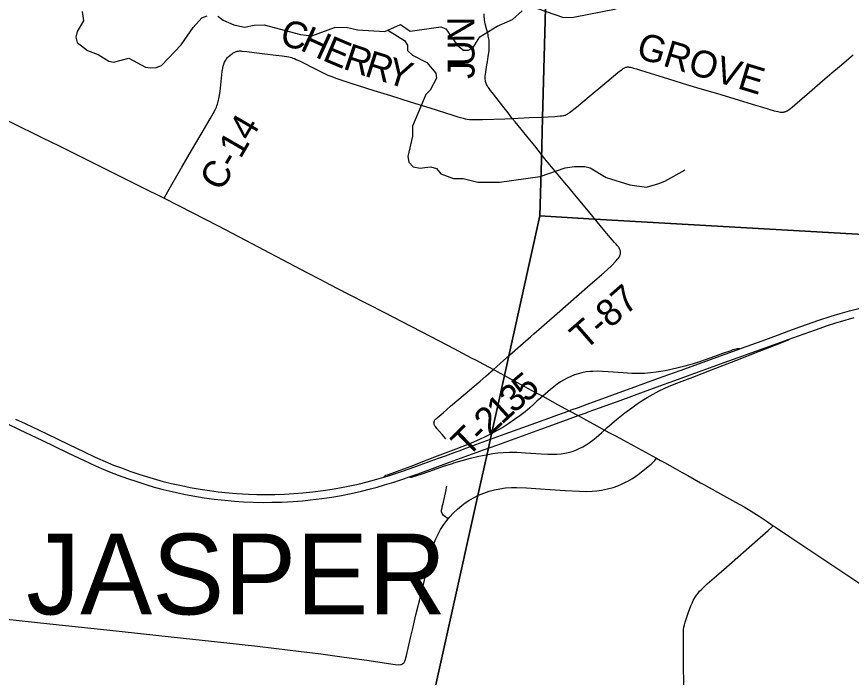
# Model space of a CAD drawing. Extents: x 1410790 to 1770854, y 448063 to 770588.
# Drawn here: x 1605217 to 1614520, y 607525 to 614895 of the extents above; entities that cross this region are included whole.
import ezdxf

# ---------------------------------------------------------------- set-up
doc = ezdxf.new("R2010")
doc.units = 0
for name, color, linetype in [('GM_X_County_Road', 7, 'Continuous'), ('GM_X_County_Road_Text', 7, 'Continuous'), ('GM_X_Interchange_Ramps', 7, 'Continuous'), ('GM_X_Minor_River', 7, 'Continuous'), ('GM_X_Township', 7, 'Continuous'), ('GM_X_Township_Road', 7, 'Continuous'), ('GM_X_Township_Road_Text', 7, 'Continuous'), ('GM_X_Township_Text', 7, 'Continuous'), ('GM_X_US_Route', 7, 'Continuous')]:
    doc.layers.add(name, color=color, linetype=linetype)

msp = doc.modelspace()

# ---------------------------------------------------------------- linework, layer by layer
at = {"layer": 'GM_X_County_Road'}
for points in [[(1610740, 613760.4), (1610722.1, 613786.4), (1610707.3, 613807.3), (1610681.7, 613839.4), (1610636.2, 613896.6), (1610556.7, 613996.8), (1610516, 614048.2), (1610497.5, 614071.2), (1610489.7, 614081.7), (1610474.3, 614103.4), (1610466, 614116.5), (1610460, 614127.3), (1610454.8, 614138.1), (1610450.8, 614148.1), (1610446.5, 614160.3), (1610443.5, 614172), (1610441.7, 614183.7), (1610440, 614196.7), (1610439.1, 614210.2), (1610439.1, 614223.6), (1610439.6, 614236.2), (1610440.9, 614248.8), (1610445.1, 614280.6), (1610457.8, 614358.3), (1610463.2, 614390.7), (1610473.6, 614452.1), (1610479.5, 614493.2), (1610482.1, 614517.9), (1610483.7, 614536.7), (1610484.7, 614554.8), (1610484.7, 614572.8), (1610484.2, 614593.9), (1610483.4, 614612.1), (1610481.7, 614631.6), (1610479.6, 614648), (1610477.3, 614664.6), (1610474.2, 614680.4), (1610470.8, 614697.6), (1610467.2, 614712.4), (1610454.6, 614760), (1610440.2, 614817.3), (1610435.7, 614839.1), (1610432.1, 614859.1), (1610430, 614876.4), (1610428.9, 614892), (1610428.9, 614925.9)], [(1606860.7, 612868.7), (1606902.9, 612944.3), (1606947.4, 613024.6), (1607057.4, 613214.9), (1607166.7, 613401.9), (1607226.1, 613503.9), (1607274.3, 613585.8), (1607375.1, 613757.4), (1607408.1, 613815.4), (1607429.1, 613856.3), (1607435.4, 613869.8), (1607442.4, 613886.3), (1607448, 613901), (1607454.8, 613920.2), (1607459.7, 613935.7), (1607464.1, 613951.6), (1607467.5, 613965.7), (1607470.5, 613980), (1607473.8, 613996.5), (1607484, 614061.3), (1607496.8, 614171.9), (1607509, 614283.8), (1607511.4, 614300.8), (1607513.7, 614317.2), (1607516.3, 614331.2), (1607519.2, 614342), (1607522.6, 614354.2), (1607527, 614366.3), (1607530.2, 614375.6), (1607534.8, 614386.7), (1607540, 614398.8), (1607546.5, 614411), (1607552.6, 614420.6), (1607559.1, 614429.3), (1607566.9, 614438.3), (1607574.7, 614447), (1607592.5, 614463.5), (1607611.2, 614478.7), (1607620.7, 614485.2), (1607630.3, 614491.3), (1607639.4, 614496.1), (1607648.8, 614500.3), (1607655.9, 614503.5), (1607665.8, 614506.9), (1607675.9, 614509.5), (1607689.3, 614512.1), (1607702.1, 614513.4), (1607713.6, 614513), (1607725.6, 614512.4), (1607781.2, 614507.2), (1607864.9, 614496.9), (1607982.9, 614482.2), (1608103.8, 614467.4), (1608174.8, 614458.4), (1608203.6, 614454), (1608229.4, 614449.6), (1608249.2, 614446.1), (1608265.3, 614442.7), (1608280, 614438.8), (1608296.7, 614433.6), (1608313.9, 614427.1), (1608333.3, 614419), (1608374.9, 614399.5), (1608407.1, 614383.4), (1608529.4, 614319.7), (1608587.8, 614289.9), (1608641, 614264.3), (1608685.9, 614244.2), (1608719.3, 614230.5), (1608746.7, 614220.4), (1608774.7, 614210.1), (1608842.8, 614186.4), (1608942.8, 614154.3), (1609024.1, 614128.5), (1609199.2, 614073.2), (1609383.1, 614016.5), (1609602.7, 613947), (1609821.5, 613876.7), (1610077.9, 613795.3), (1610134.3, 613777.9), (1610193.6, 613761.7), (1610217.1, 613756.1), (1610238.3, 613752.2), (1610263.5, 613749.1), (1610290.8, 613747.4), (1610319.5, 613746.5), (1610356.4, 613746.5), (1610408, 613747.8), (1610658.1, 613756.5), (1610740, 613760.4)], [(1610928.9, 613768.9), (1611065.2, 613776), (1611215.8, 613782.5), (1611243.8, 613784.3), (1611275, 613787.3), (1611297.6, 613790.3), (1611316.2, 613793.8), (1611325.3, 613796), (1611332.7, 613798.1), (1611338.7, 613800.3), (1611345.3, 613803.4), (1611357.5, 613810.3), (1611370.1, 613818.1), (1611380, 613825.5), (1611458.1, 613887.5), (1611596.6, 614003.1), (1611796.1, 614168.6), (1611918.6, 614272.7), (1611957.2, 614303.2), (1611968.5, 614311.4), (1611978.8, 614318.2), (1611986.3, 614322.7), (1611993.1, 614326.1), (1611999.7, 614328.8), (1612005.4, 614330.7), (1612011.1, 614332.2), (1612018.2, 614333.4), (1612024.5, 614334), (1612031.3, 614334), (1612038.8, 614333.5), (1612047.6, 614332.5), (1612059.6, 614330.3), (1612073.1, 614327.2), (1612093.3, 614321.8), (1612127, 614311.9), (1612183.2, 614294), (1612327.3, 614248.9), (1612481.1, 614202.3), (1612694.3, 614136.7), (1612857.8, 614087.9), (1613027.4, 614036.8), (1613451.7, 613909.8), (1613530.2, 613885.7), (1613662.1, 613845.8), (1613700.4, 613836.3), (1613726, 613831.4), (1613734.5, 613830.3), (1613744.6, 613829.6), (1613752.8, 613829.6), (1613759.5, 613830.1), (1613765.3, 613830.7), (1613772.5, 613832.2), (1613779.4, 613834), (1613786.2, 613836.1), (1613793.2, 613838.7), (1613799.6, 613841.8), (1613806.6, 613845.7), (1613817.5, 613852.3), (1613829.4, 613860.6), (1613844.2, 613871.3), (1613861.8, 613885.9), (1613891.7, 613911.8), (1614054.8, 614054.3), (1614199, 614178.5), (1614303.7, 614268.1), (1614388.1, 614341), (1614540.5, 614470.7)], [(1604077.2, 614248), (1604140.6, 614216.5), (1604384.9, 614096.2), (1604546.7, 614016.4), (1604861.5, 613861), (1605144.2, 613722.3), (1605503.1, 613545.2), (1605689, 613454.8), (1605809.5, 613395.4), (1606217.1, 613190.9), (1606604.4, 612998.7), (1606860.7, 612868.7)], [(1610740, 613760.4), (1610874.6, 613766), (1610928.9, 613768.9)], [(1606860.7, 612868.7), (1607020.2, 612787.8), (1607464.2, 612560.6), (1607766.4, 612402.3), (1608451.5, 612041.5), (1608596.7, 611965.2), (1608707.5, 611907.9), (1608899.7, 611808.3), (1609135.7, 611686.1), (1609308, 611597.9), (1609926, 611279.1), (1610088.2, 611192.8), (1610283.7, 611089.9)], [(1610283.7, 611089.9), (1610337.9, 611061.4), (1610372.3, 611043.1)], [(1610372.3, 611043.1), (1610530.2, 610959)], [(1610530.2, 610959), (1610613.1, 610913.6), (1610794.9, 610814.7), (1611000.6, 610702.7), (1611080.1, 610660.8)], [(1611080.1, 610660.8), (1611245.4, 610569.4), (1611373.8, 610499.4), (1611474.9, 610444.3), (1611570.1, 610392.3), (1611682.1, 610331.1), (1611769.1, 610284)], [(1611769.1, 610284), (1611831, 610250.4), (1611898.6, 610213.5), (1612020.4, 610148.1), (1612349.5, 609969.7)], [(1612349.5, 609969.7), (1612392.4, 609945.2), (1612437.7, 609920.4), (1612557, 609853.6), (1612636.8, 609808.4), (1612696.8, 609774.9), (1612837.8, 609696.4)], [(1612837.8, 609696.4), (1612877.4, 609674.4), (1613029.3, 609590), (1613230.5, 609479.5), (1613324.6, 609425.8), (1613403.1, 609378), (1613491.7, 609321.5), (1613571.3, 609269.4), (1613650.8, 609215.6)], [(1612652.4, 607429.2), (1612649.4, 607681.8), (1612648, 607954.1), (1612650, 608025.9), (1612650.9, 608058.8), (1612654.4, 608084), (1612659.6, 608110), (1612668.6, 608141.3), (1612686.1, 608197.4), (1612704.8, 608249.9), (1612733.3, 608323.2), (1612744.6, 608351.3), (1612758.6, 608380.8), (1612768.1, 608399.9), (1612779.4, 608419.9), (1612794.5, 608441.4), (1612812.4, 608465), (1612828.8, 608484.6), (1612854.9, 608509.3), (1612913.2, 608566.4), (1613016.5, 608656.7), (1613128, 608754.3), (1613475.3, 609060), (1613593.3, 609164.4), (1613641.4, 609207.2), (1613650.8, 609215.6)], [(1613650.8, 609215.6), (1613674.5, 609199.6), (1613835.6, 609092.4), (1613901.2, 609048.8), (1614058.9, 608942.6), (1614146.8, 608885.2), (1614214.8, 608839.6), (1614315.2, 608772.6), (1614502.8, 608646.6), (1614804.3, 608446.5), (1614920.6, 608369.4), (1614952.6, 608346.9), (1614988.1, 608323.5), (1615018.3, 608303.9), (1615090, 608258.3), (1615132.2, 608233.2), (1615206.3, 608191.4), (1615301.2, 608139.4), (1615477.1, 608044.2), (1615555.6, 608001.8)]]:
    msp.add_lwpolyline(points, dxfattribs=at)
at = {"layer": 'GM_X_Interchange_Ramps'}
for points in [[(1611769.1, 610284), (1611800, 610310.8), (1611822, 610329.9), (1611848.3, 610352.7), (1611901.5, 610399.4), (1611940.3, 610431.8), (1611997.3, 610476.1), (1612073.9, 610532.6), (1612133, 610574.1), (1612190.5, 610612.1), (1612246.4, 610646.5), (1612312, 610684), (1612378.9, 610719.2), (1612435, 610746.4), (1612491.8, 610772.1), (1612573.8, 610805.8), (1612754.7, 610875.1), (1612960.2, 610953.7), (1613232.5, 611059.9), (1613497.3, 611163.1), (1613612.5, 611208.2), (1613745.4, 611260.2), (1613801.5, 611281.6), (1613810.1, 611286.1), (1613827.1, 611298.5)], [(1613277.9, 611190.1), (1613252.4, 611187.8), (1613238.2, 611186.5), (1613220.1, 611182.6), (1613200.8, 611176.9), (1613176, 611168.2), (1613085.7, 611138), (1612995.8, 611105.3), (1612891.6, 611066.9), (1612829.5, 611045.4), (1612748.1, 611020.2), (1612665.9, 610997.2), (1612576.8, 610974.8), (1612492.3, 610954.5), (1612444, 610944.2), (1612396.9, 610935.8), (1612344.1, 610927.4), (1612280.3, 610920.3), (1612214.5, 610915.1), (1612161.7, 610913.2), (1612073.3, 610915.6), (1611978.3, 610921.4), (1611811.4, 610934), (1611745.9, 610937.7), (1611693.4, 610939.3), (1611640.9, 610938.5), (1611608.1, 610936.3), (1611565.8, 610931.5), (1611517.5, 610921.9), (1611476.3, 610911), (1611435.8, 610897.7), (1611393, 610880.9), (1611351.2, 610861.7), (1611313.5, 610841.8), (1611277, 610819.8), (1611241.6, 610795.9), (1611202.6, 610766), (1611167.5, 610736.2), (1611080.1, 610660.8)], [(1611080.1, 610660.8), (1611058.3, 610641.8), (1611016.4, 610605.4), (1610981.3, 610571.1), (1610937.3, 610531.8), (1610884.2, 610488), (1610824.4, 610442.1), (1610766.1, 610399.7), (1610701, 610355.5), (1610634.5, 610313.4), (1610572.3, 610277), (1610505.9, 610241.2), (1610438.4, 610207.5), (1610375.9, 610178.6), (1610282.5, 610138.6), (1610178.8, 610097.5), (1610112.2, 610071.8), (1609872.9, 609979.5), (1609790.3, 609947.6), (1609609.4, 609877.7), (1609489.5, 609832.6), (1609399.9, 609800.4), (1609345.8, 609781.7), (1609330.9, 609775.2), (1609319.3, 609769.4), (1609312.9, 609764.3), (1609308.3, 609757.2)], [(1609591.2, 609760.5), (1609607.5, 609758.6), (1609618.5, 609759.3), (1609630, 609761.5), (1609724, 609791.2), (1609823.4, 609825.2), (1609975, 609878.9), (1610074.1, 609912.1), (1610090.2, 609917.4), (1610181.3, 609944.9), (1610276.5, 609970.3), (1610369.2, 609992), (1610449.7, 610008.2), (1610524.2, 610020.5), (1610579.5, 610027.6), (1610638.3, 610033), (1610710.5, 610036.4), (1610792.5, 610035.9), (1610887.5, 610030.3), (1611064.3, 610016.4), (1611136.5, 610013), (1611189, 610012.6), (1611238.1, 610014.6), (1611287.2, 610019.2), (1611326.1, 610025.3), (1611364.6, 610033.5), (1611408.9, 610045.8), (1611448.9, 610060.4), (1611485.2, 610075.9), (1611526.3, 610096.4), (1611563.3, 610117.6), (1611599.1, 610140.8), (1611638.6, 610170.2), (1611676.3, 610201.9), (1611735.3, 610254.1), (1611769.1, 610284)]]:
    msp.add_lwpolyline(points, dxfattribs=at)
at = {"layer": 'GM_X_Minor_River'}
for points in [[(1611022, 614985.6), (1611312.8, 614886.9), (1611425, 614891.2), (1611900.9, 614982.3)], [(1605947.9, 614952.7), (1605960.4, 614848.2), (1605892.5, 614730.9), (1605877.5, 614666.9), (1605892.6, 614608.6), (1606007.4, 614518.6), (1606124.8, 614472.7), (1606243.8, 614398.6), (1606297.7, 614387.8), (1606468.5, 614431.3)], [(1606468.5, 614431.3), (1606651.2, 614332.3), (1606703.1, 614323.4), (1606773.3, 614328.4), (1606829.7, 614351.6), (1607051.5, 614580.8), (1607184.6, 614773.3), (1607282.3, 614882.1), (1607338.7, 614903.3)], [(1607460.8, 614901.5), (1607520.2, 614856.4), (1607635.5, 614804.6), (1607755.2, 614776.7), (1607863.7, 614801.1), (1607973.9, 614805.4), (1608380.7, 614696.9), (1608506.6, 614681), (1608760.3, 614775.4), (1608888.5, 614779.4), (1609016.2, 614747.4), (1609322.2, 614728.7), (1609493.6, 614808.3), (1609604.6, 614732.4), (1609945.7, 614783.4), (1609999.4, 614758.5), (1610130.7, 614572), (1610196, 614522.9), (1610252, 614520), (1610304.6, 614553.3), (1610380.5, 614670.5), (1610572.5, 614787.9), (1610741.8, 614865.5), (1610851.4, 614960.1)], [(1609355.1, 614744), (1609538.9, 614629.1), (1609572.2, 614578.5), (1609573.2, 614516.3), (1609630.5, 614465.3), (1609789.4, 614384.7), (1609887.7, 614264.8), (1609894.9, 614210.6), (1609826.7, 614075.2), (1609775.9, 614025.9), (1609628.4, 613675.2), (1609628.7, 613560.9), (1609577.2, 613337.1), (1609588.2, 613272.8), (1609635.4, 613219.9), (1609713.3, 613206.7), (1609767.5, 613211.9), (1609833.6, 613218.9), (1609895.4, 613199.9), (1609946.6, 613143), (1610086, 613090.7), (1610192.1, 613091.1), (1610355.6, 613048.5), (1610597.9, 613048.8), (1611051.3, 613112.1), (1611329.1, 613208.1), (1611435.5, 613224.6), (1611551.6, 613224.8), (1611609.4, 613207.9), (1611788, 613100.9), (1612051, 613018.7), (1612236.8, 612991.8), (1612373.6, 613035.8), (1612440, 613060.9), (1612670.2, 613185.7)]]:
    msp.add_lwpolyline(points, dxfattribs=at)
at = {"layer": 'GM_X_Township'}
for points in [[(1630619.4, 611291.6), (1622665.7, 612006.2), (1620194.3, 612147.9), (1611595, 612641), (1611048, 612672.3), (1611065.1, 613297.5), (1611077.9, 613766.4), (1611215.3, 618792.5), (1610729, 618656), (1610441.7, 618655.6), (1610141.3, 618666.9), (1609642.5, 618685.7), (1609526, 618696), (1613166.2, 621641.6), (1610747.2, 624670.8), (1610847.6, 624758.5), (1611047.5, 624932.9), (1612950.2, 626571.5), (1611728.2, 628724.3)], [(1611215.3, 618792.5), (1611077.9, 613766.4), (1611065.1, 613297.5), (1611048, 612672.3), (1610638.9, 610825.8), (1610590.1, 610605.7), (1610509.4, 610241.7), (1610482.1, 610118.3), (1610463.4, 610034), (1610364.6, 609588.2), (1609410.1, 605280.5), (1609359.2, 605050.6), (1609262.3, 604613.1), (1609024.3, 603539), (1608948.4, 602552), (1608721.5, 599599.4)], [(1608721.5, 599599.4), (1608948.4, 602552), (1609024.3, 603539), (1609262.3, 604613.1), (1609359.2, 605050.6), (1609410.1, 605280.5), (1610364.6, 609588.2), (1610463.4, 610034), (1610482.1, 610118.3), (1610509.4, 610241.7), (1610590.1, 610605.7), (1610638.9, 610825.8), (1611048, 612672.3), (1611595, 612641), (1620194.3, 612147.9)]]:
    msp.add_lwpolyline(points, dxfattribs=at)
at = {"layer": 'GM_X_Township_Road'}
for points in [[(1610919.9, 613543), (1610919.3, 613543.7), (1610840.5, 613639.1), (1610773.2, 613720.4), (1610740, 613760.4)], [(1611623.4, 612684.6), (1611480.4, 612859), (1611439.1, 612908.2), (1611375.7, 612985.5), (1611327.5, 613041.5), (1611234.2, 613152.2), (1611104.9, 613310.6), (1610991.6, 613452.9), (1610919.9, 613543)], [(1610946.4, 611325.4), (1610982.9, 611357.3), (1611241.6, 611585), (1611362.9, 611690.6), (1611610.9, 611905.5), (1611737.3, 612015.3), (1611798.3, 612070.2), (1611855.1, 612124.8), (1611892.3, 612162.3), (1611918.1, 612192.2), (1611925.3, 612202.5), (1611931, 612211.4), (1611935.5, 612218.8), (1611938.7, 612225.3), (1611941.1, 612230.5), (1611943.5, 612237), (1611945.3, 612243.1), (1611946.3, 612251.1), (1611946.8, 612257.6), (1611946.8, 612263.9), (1611946.3, 612270.9), (1611945.7, 612278.2), (1611944.4, 612285.6), (1611942.6, 612291.9), (1611940.5, 612297.8), (1611937.4, 612304.4), (1611931.1, 612315.5), (1611926.3, 612323.2), (1611921.1, 612330.1), (1611915.1, 612338.1), (1611907.1, 612347.7), (1611898.7, 612357.4), (1611881.6, 612377.3), (1611855.6, 612406.9), (1611755.3, 612524.2), (1611653.1, 612648.3), (1611623.4, 612684.6)], [(1610530.2, 610959), (1610563.7, 610989.3), (1610605.1, 611026.7), (1610711, 611119.9), (1610834.6, 611227.8), (1610946.4, 611325.4)], [(1610285.5, 610747.2), (1610293.2, 610753.8), (1610383, 610830.3), (1610444.7, 610884.2), (1610530.2, 610959)], [(1610001, 610186.9), (1609959, 610234), (1609900.9, 610301.1), (1609885.1, 610322.3), (1609881.3, 610327.7), (1609878.5, 610332.1), (1609874.4, 610339.7), (1609872, 610345.1), (1609870.2, 610350.1), (1609869.4, 610354.9), (1609868.7, 610360.8), (1609868.5, 610366.2), (1609869, 610371.2), (1609870, 610377.5), (1609871.6, 610382.4), (1609873.3, 610387), (1609875.9, 610391.8), (1609878.7, 610395.9), (1609883, 610401.3), (1609887.2, 610406.1), (1609894.1, 610412.6), (1609904.1, 610421.4), (1609969.3, 610476.4), (1610054.3, 610548.6), (1610285.5, 610747.2)], [(1612010.6, 609704.4), (1612029.3, 609713.6), (1612083, 609744.4), (1612118.5, 609767.6), (1612160.8, 609798.3), (1612219.6, 609845.3), (1612289.6, 609904.4), (1612311.1, 609924.2), (1612328.4, 609943.3), (1612349.5, 609969.7)], [(1610026.9, 609294), (1610043.6, 609314.4), (1610084.1, 609357.9), (1610129.7, 609400.8), (1610177.7, 609441.2), (1610217.4, 609470.7), (1610256, 609496), (1610310.3, 609527.3), (1610366.1, 609555.7), (1610423.9, 609580), (1610483.2, 609600.3), (1610543.6, 609617), (1610601.7, 609629.1), (1610667, 609638.3), (1610732.9, 609642.4), (1610788.9, 609642.3), (1610900.6, 609638.7), (1611107, 609625.7), (1611329.5, 609609.8), (1611489.9, 609600.4), (1611571.6, 609598.7), (1611630.4, 609600.4), (1611682.4, 609604.7), (1611737.3, 609612.6), (1611801.2, 609626.1), (1611864, 609643.8), (1611916.4, 609662.1), (1611967.7, 609683.4), (1612010.6, 609704.4)], [(1609950.6, 609371.5), (1609953, 609391.4), (1609959, 609417.3), (1609961.4, 609427.4), (1609973.2, 609478.3), (1609989.8, 609549.5), (1610001.5, 609599.7), (1610012.8, 609657.2)], [(1609861.4, 608997.2), (1609867.1, 609014.8), (1609889.4, 609069.8), (1609914.9, 609123.4), (1609942, 609172.5), (1609977.4, 609228.1), (1610010.1, 609273.7), (1610026.9, 609294)], [(1610026.9, 609294), (1609976.2, 609331.9), (1609959.6, 609351.3), (1609950.6, 609371.5)], [(1609803.4, 608783), (1609822, 608860), (1609842.7, 608936.6)], [(1609842.7, 608936.6), (1609847.7, 608955.2), (1609861.4, 608997.2)], [(1609643.2, 608120.2), (1609666.8, 608222.3), (1609720.2, 608439), (1609776.4, 608671.8), (1609803.4, 608783)], [(1604900.1, 608196.3), (1605448.1, 608137.4), (1605761.3, 608104.1), (1606221.3, 608054.9), (1606938.9, 607977.1), (1607526.1, 607913.7), (1607901.2, 607872.2), (1608266.1, 607828.7), (1608608, 607785.6), (1608868.2, 607750.8), (1609118.2, 607714.6), (1609436.4, 607669.1), (1609471.8, 607665.7), (1609494, 607666.4), (1609503.8, 607668.9), (1609514.5, 607673), (1609522.6, 607678.7), (1609530.6, 607685.5), (1609536, 607691.7)], [(1609627.7, 608053.2), (1609631.4, 608068.8), (1609643.2, 608120.2)], [(1609536, 607691.7), (1609544, 607705.9), (1609550.7, 607723), (1609556.4, 607742.2), (1609562.6, 607768), (1609607.3, 607966.7), (1609627.7, 608053.2)]]:
    msp.add_lwpolyline(points, dxfattribs=at)
at = {"layer": 'GM_X_US_Route'}
for points in [[(1605204.8, 610406.7), (1605311.3, 610355.5), (1605545.5, 610244.7), (1605799.6, 610122.1), (1605968, 610040.7), (1606092.8, 609982.1), (1606228, 609922.2), (1606297.8, 609893.5), (1606383.6, 609860.2), (1606479.2, 609825.4), (1606587.9, 609788.1), (1606663, 609764), (1606776.4, 609730.5), (1606849.4, 609711.1), (1606941.8, 609688.1), (1607054.1, 609663.3), (1607150.7, 609643.9), (1607260.6, 609624.2), (1607364.5, 609608.2), (1607462.2, 609595.5), (1607579.8, 609583.1), (1607668.1, 609575.6), (1607802.6, 609567.8), (1607894.5, 609564.7), (1607989.8, 609563.7), (1608094.8, 609565), (1608203.1, 609568.7), (1608304.8, 609574.4), (1608406.3, 609582.2), (1608517.4, 609593.7), (1608631.5, 609608.2), (1608735.3, 609624.1), (1608838.8, 609642.3), (1608948.4, 609664.2), (1609022.1, 609680.7), (1609124.1, 609705.9), (1609232, 609734.9), (1609308.3, 609757.2), (1609348.6, 609768.9), (1609430, 609794.6), (1609507.8, 609820.9), (1609603.7, 609855.1), (1609714.6, 609895.7), (1609918.2, 609969.5), (1609995.3, 609997.3), (1610103.9, 610037), (1610158.7, 610057), (1610204.9, 610073.9), (1610334.3, 610121.2), (1610661.1, 610240.2), (1611148.1, 610417.6), (1611237.6, 610449.9), (1611373.8, 610499.4), (1611398, 610508.2), (1611478.3, 610536.9), (1611577.2, 610572.1), (1611647.8, 610598.6), (1611749.8, 610635), (1611891.9, 610686), (1612027.2, 610736.3), (1612289.1, 610832), (1612421.8, 610879.7), (1612613.4, 610948.3), (1613112.7, 611130.3), (1613208.4, 611164.8), (1613277.9, 611190.1), (1613297.8, 611197.4), (1613526.3, 611279.3), (1613698.9, 611342.3), (1613825, 611389.1), (1613957.7, 611436.9), (1614158.8, 611507.6), (1614295.8, 611552.9), (1614396.2, 611583.2), (1614500.3, 611612.4), (1614617.8, 611642.6)], [(1611564.3, 610476.6), (1611587.6, 610485), (1611714, 610531), (1611942, 610614.2), (1612203.6, 610710.7), (1612426, 610790.5), (1612552.5, 610836.1), (1612694.4, 610887.6), (1612777.7, 610917.7), (1613101.3, 611035.9), (1613561, 611202), (1613827.1, 611298.5), (1613869.5, 611313.8), (1614119.9, 611403), (1614256.4, 611450), (1614347.1, 611479.1), (1614400.5, 611495.5), (1614552.2, 611538.4)], [(1604964, 610425.3), (1605250.7, 610287.2), (1605496, 610169.1), (1605786.4, 610031), (1605969.9, 609943.2), (1606094.9, 609885.4), (1606163.8, 609854.9), (1606251.6, 609818.6), (1606349.4, 609780.6), (1606451, 609743.6), (1606556.5, 609707.8), (1606665.8, 609673.1), (1606750.7, 609648), (1606848.8, 609621.4), (1606950.6, 609596.5), (1607078.7, 609568.7), (1607181.7, 609549), (1607307.8, 609528.2), (1607418.3, 609513.4), (1607535.6, 609500.4), (1607643.3, 609490.6), (1607744.6, 609483.7), (1607852.7, 609478.7), (1607964.1, 609476.5), (1608062.4, 609477), (1608173.8, 609480.2), (1608298.1, 609486.7), (1608402.7, 609494.9), (1608490.7, 609503.9), (1608617.6, 609519.5), (1608731.1, 609536.1), (1608837.7, 609554.4), (1608943.8, 609575.3), (1609059, 609600.8), (1609160.7, 609626), (1609236.6, 609646.6), (1609318.4, 609670.6), (1609421.6, 609702.9), (1609533.6, 609740.3), (1609591.2, 609760.5), (1609691.3, 609796), (1610042.4, 609924.5), (1610080.4, 609938.4), (1610162.6, 609968.7), (1610431.1, 610065.4), (1610569.8, 610116), (1610896.6, 610234.8), (1611059.9, 610294.5), (1611276, 610372.4), (1611387.1, 610412.5), (1611474.9, 610444.3), (1611564.3, 610476.6)]]:
    msp.add_lwpolyline(points, dxfattribs=at)

# ---------------------------------------------------------------- texts
at = {"layer": 'GM_X_County_Road_Text'}
for s, rotation, p in [('C', 345.44973, (1608138.7, 614584.1)), ('H', 335.46199, (1608364.2, 614526.9)), ('N', 90.26594, (1610319.6, 614606.2)), ('GROVE', 343.13123, (1612109.2, 614442.1)), ('E', 337.16797, (1608613.3, 614413.3)), ('U', 90.28416, (1610320.9, 614342.2)), ('R', 341.50249, (1608843.3, 614317.5)), ('R', 342.53397, (1609082.6, 614237.5)), ('Y', 342.52928, (1609317.6, 614163.5)), ('J', 90.28687, (1610321.6, 614201.4)), ('C-14', 59.84384, (1607499.1, 612934.8))]:
    msp.add_text(s, height=300, rotation=rotation, dxfattribs=at).set_placement(p)
at = {"layer": 'GM_X_Township_Road_Text'}
for s, rotation, p in [('T-87', 40.98367, (1611549, 611163)), ('5', 40.4139, (1610896.6, 610581.4)), ('3', 40.98569, (1610757.7, 610460.7)), ('1', 42.36435, (1610622.6, 610337.5)), ('2', 43.3733, (1610489.3, 610211.5)), ('T', 44.65451, (1610242.7, 609969)), ('-', 44.28245, (1610402, 610126.4))]:
    msp.add_text(s, height=300, rotation=rotation, dxfattribs=at).set_placement(p)
at = {"layer": 'GM_X_Township_Text'}
msp.add_text('NEW JASPER', height=900, rotation=0.00001, dxfattribs=at).set_placement((1602180.8, 608226.8))

doc.saveas('drawing.dxf')
